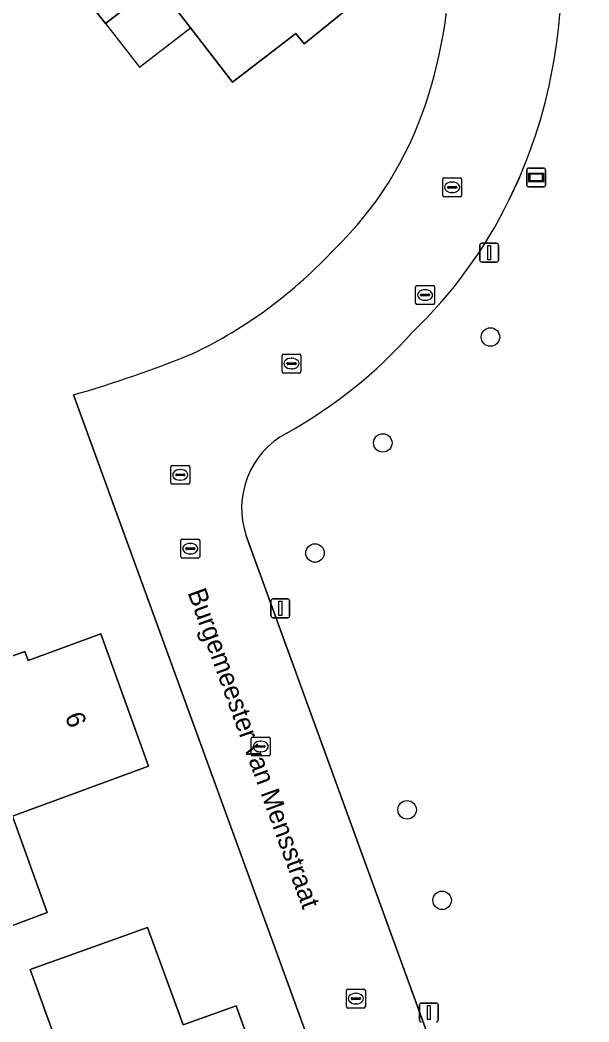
# Model space of a CAD drawing. Extents: x 159499 to 160349, y 382524 to 383273.
# Drawn here: x 159775.7 to 159805.9, y 382853 to 382906.1 of the extents above; entities that cross this region are included whole.
import ezdxf

# ---------------------------------------------------------------- set-up
doc = ezdxf.new("R2010")
doc.units = 0
for name, color, linetype in [('IMGEO_Boom', 7, 'Continuous'), ('IMGEO_Erf', 7, 'Continuous'), ('IMGEO_Groenvoorziening', 7, 'Continuous'), ('IMGEO_Informatiebord', 7, 'Continuous'), ('IMGEO_Kolk', 7, 'Continuous'), ('IMGEO_Lichtmast', 7, 'Continuous'), ('IMGEO_Openbare_ruimte_label', 7, 'Continuous'), ('IMGEO_Pand', 7, 'Continuous'), ('IMGEO_Pand_nummerreeks', 7, 'Continuous'), ('IMGEO_Pand_overbouw', 7, 'Continuous'), ('IMGEO_Rijbaan_lokaal_open', 7, 'Continuous'), ('IMGEO_Rioolput', 7, 'Continuous')]:
    doc.layers.add(name, color=color, linetype=linetype)

msp = doc.modelspace()

# ---------------------------------------------------------------- linework, layer by layer
at = {"layer": 'IMGEO_Boom'}
for centre in [(159800.667, 382889.32), (159794.962, 382883.71), (159791.37, 382877.879), (159796.25, 382864.274), (159798.106, 382859.48)]:
    msp.add_circle(centre, 0.489, dxfattribs=at)
at = {"layer": 'IMGEO_Erf'}
msp.add_lwpolyline([(159797.571, 382912.547), (159772.924, 382944.336), (159765.561, 382953.83), (159760.969, 382951.204), (159750.017, 382945.267), (159739.773, 382940.307), (159729.278, 382935.832), (159728.417, 382938.099), (159719.333, 382934.542), (159720.458, 382931.079), (159730.546, 382899.75), (159741.202, 382899.547), (159744.626, 382889.831), (159753.21, 382866.555), (159754.229, 382863.79), (159753.482, 382863.418), (159757.881, 382849.879), (159758.599, 382850.174), (159770.661, 382815.939), (159788.308, 382822.433), (159800.223, 382826.817), (159778.58, 382886.258)], dxfattribs=at)
for points in [[(159780.26, 382905.936), (159777.868, 382909.009), (159784.784, 382914.376), (159786.645, 382912.012), (159788.06, 382913.101), (159791.354, 382915.635), (159795.905, 382909.71), (159792.571, 382907.124), (159792.921, 382906.556), (159790.798, 382904.856), (159790.348, 382905.404), (159786.989, 382902.813), (159784.766, 382905.702), (159782.968, 382908.036)], [(159780.023, 382873.596), (159782.547, 382866.591), (159775.336, 382863.944), (159777.169, 382858.827), (159771.481, 382856.693), (159769.61, 382861.8), (159769.254, 382861.771), (159768.009, 382865.276), (159766.087, 382864.568), (159764.729, 382865.078), (159763.977, 382867.195), (159764.632, 382868.52), (159766.556, 382869.235), (159766.874, 382869.353), (159766.164, 382871.264), (159768.897, 382872.28), (159769.609, 382870.363), (159775.995, 382872.653), (159776.167, 382872.186)], [(159787.196, 382853.887), (159789.832, 382846.551), (159780.443, 382843.243), (159777.762, 382850.507), (159778.141, 382850.641), (159776.283, 382855.821), (159782.488, 382858.042), (159784.384, 382852.878)]]:
    msp.add_lwpolyline(points, close=True, dxfattribs=at)
for centre, radius, start, end in [((159773.358, 382909.643), 25.17, 341.5576, 1.103), ((159779.308, 382907.576), 18.872, 313.9788, 341.7975), ((159774.202, 382910.777), 24.763, 295.606, 317.3385), ((159760.634, 382948.361), 64.644, 286.11789, 292.05166)]:
    msp.add_arc(centre, radius, start, end, dxfattribs=at)
at = {"layer": 'IMGEO_Groenvoorziening'}
for points in [[(159802.201, 382897.773), (159801.659, 382896.603)], [(159787.725, 382878.782), (159799.163, 382847.358), (159800.276, 382844.273)]]:
    msp.add_lwpolyline(points, dxfattribs=at)
for centre, radius, start, end in [((159750.82, 382912.013), 53.823, 352.4298, 359.881), ((159777.819, 382908.349), 26.577, 336.551, 352.5919), ((159779.385, 382907.464), 24.781, 313.7396, 334.0056), ((159777.508, 382906.485), 25.453, 299.0521, 318.3201), ((159792.011, 382880.245), 4.529, 118.2399, 198.851)]:
    msp.add_arc(centre, radius, start, end, dxfattribs=at)
at = {"layer": 'IMGEO_Informatiebord'}
for p, q in [((159802.691, 382898.272), (159803.481, 382898.272)), ((159803.481, 382898.272), (159802.691, 382898.272)), ((159802.591, 382897.372), (159802.591, 382898.172)), ((159802.591, 382898.172), (159802.591, 382897.372)), ((159803.581, 382898.172), (159803.581, 382897.372)), ((159803.581, 382897.372), (159803.581, 382898.172)), ((159803.481, 382897.272), (159802.691, 382897.272)), ((159802.691, 382897.272), (159803.481, 382897.272))]:
    msp.add_line(p, q, dxfattribs=at)
for points in [[(159802.692, 382898.004), (159803.48, 382898.004), (159803.48, 382897.54), (159802.692, 382897.54), (159802.692, 382898.004)], [(159802.757, 382897.939), (159802.757, 382897.605), (159803.415, 382897.605), (159803.415, 382897.939), (159802.757, 382897.939)]]:
    msp.add_lwpolyline(points, dxfattribs=at)
for centre, start, end in [((159802.691, 382898.172), 90, 180), ((159802.691, 382898.172), 90, 180), ((159803.481, 382898.172), 0, 90), ((159803.481, 382898.172), 360, 90), ((159802.691, 382897.372), 180, 270), ((159802.691, 382897.372), 180, 270), ((159803.481, 382897.372), 270, 0), ((159803.481, 382897.372), 270, 0)]:
    msp.add_arc(centre, 0.1, start, end, dxfattribs=at)
at = {"layer": 'IMGEO_Kolk'}
for p, q in [((159798.213, 382897.751), (159799.065, 382897.751)), ((159798.138, 382896.825), (159798.138, 382897.677)), ((159798.397, 382897.245), (159798.397, 382897.257)), ((159798.835, 382897.208), (159798.437, 382897.208)), ((159798.44, 382897.294), (159798.838, 382897.294)), ((159798.626, 382897.531), (159798.651, 382897.531)), ((159798.881, 382897.257), (159798.881, 382897.245)), ((159799.139, 382897.677), (159799.139, 382896.825)), ((159799.065, 382896.751), (159798.213, 382896.751)), ((159798.649, 382896.971), (159798.624, 382896.971)), ((159789.625, 382887.488), (159789.625, 382888.34)), ((159789.7, 382888.414), (159790.552, 382888.414)), ((159790.113, 382888.194), (159790.138, 382888.194)), ((159790.626, 382888.34), (159790.626, 382887.488)), ((159789.884, 382887.908), (159789.884, 382887.92)), ((159790.322, 382887.871), (159789.924, 382887.871)), ((159789.927, 382887.957), (159790.325, 382887.957)), ((159790.136, 382887.634), (159790.111, 382887.634)), ((159790.368, 382887.92), (159790.368, 382887.908)), ((159790.552, 382887.414), (159789.7, 382887.414)), ((159784.336, 382878.611), (159785.188, 382878.611)), ((159784.261, 382877.685), (159784.261, 382878.537)), ((159784.52, 382878.105), (159784.52, 382878.117)), ((159784.958, 382878.068), (159784.56, 382878.068)), ((159784.563, 382878.154), (159784.961, 382878.154)), ((159784.749, 382878.391), (159784.774, 382878.391)), ((159785.004, 382878.117), (159785.004, 382878.105)), ((159785.262, 382878.537), (159785.262, 382877.685)), ((159785.188, 382877.611), (159784.336, 382877.611)), ((159784.772, 382877.831), (159784.747, 382877.831)), ((159787.99, 382867.202), (159787.99, 382868.054)), ((159788.065, 382868.128), (159788.917, 382868.128)), ((159788.991, 382868.054), (159788.991, 382867.202)), ((159788.249, 382867.622), (159788.249, 382867.634)), ((159788.687, 382867.585), (159788.289, 382867.585)), ((159788.292, 382867.671), (159788.69, 382867.671)), ((159788.478, 382867.908), (159788.503, 382867.908)), ((159788.733, 382867.634), (159788.733, 382867.622)), ((159788.917, 382867.128), (159788.065, 382867.128)), ((159788.501, 382867.348), (159788.476, 382867.348)), ((159793.11, 382854.774), (159793.962, 382854.774)), ((159793.035, 382853.848), (159793.035, 382854.7)), ((159793.294, 382854.268), (159793.294, 382854.28)), ((159793.732, 382854.231), (159793.334, 382854.231)), ((159793.337, 382854.317), (159793.735, 382854.317)), ((159793.523, 382854.554), (159793.548, 382854.554)), ((159793.778, 382854.28), (159793.778, 382854.268)), ((159794.036, 382854.7), (159794.036, 382853.848)), ((159793.962, 382853.774), (159793.11, 382853.774)), ((159793.546, 382853.994), (159793.521, 382853.994))]:
    msp.add_line(p, q, dxfattribs=at)
for points in [[(159798.213, 382897.751), (159799.065, 382897.751)], [(159798.138, 382896.825), (159798.138, 382897.677)], [(159799.139, 382897.677), (159799.139, 382896.825)], [(159799.065, 382896.751), (159798.213, 382896.751)], [(159789.625, 382887.488), (159789.625, 382888.34)], [(159789.7, 382888.414), (159790.552, 382888.414)], [(159790.626, 382888.34), (159790.626, 382887.488)], [(159790.552, 382887.414), (159789.7, 382887.414)], [(159784.336, 382878.611), (159785.188, 382878.611)], [(159784.261, 382877.685), (159784.261, 382878.537)], [(159785.262, 382878.537), (159785.262, 382877.685)], [(159785.188, 382877.611), (159784.336, 382877.611)], [(159787.99, 382867.202), (159787.99, 382868.054)], [(159788.065, 382868.128), (159788.917, 382868.128)], [(159788.991, 382868.054), (159788.991, 382867.202)], [(159788.917, 382867.128), (159788.065, 382867.128)], [(159793.11, 382854.774), (159793.962, 382854.774)], [(159793.035, 382853.848), (159793.035, 382854.7)], [(159794.036, 382854.7), (159794.036, 382853.848)], [(159793.962, 382853.774), (159793.11, 382853.774)]]:
    msp.add_lwpolyline(points, dxfattribs=at)
for centre, radius, start, end in [((159798.215, 382897.675), 0.0765, 91.552, 178.448), ((159798.215, 382897.675), 0.0765, 91.552, 178.448), ((159799.063, 382897.675), 0.0765, 1.552, 88.448), ((159799.063, 382897.675), 0.0765, 1.552, 88.448), ((159798.437, 382897.254), 0.0403, 85.8775, 175.7526), ((159798.434, 382897.244), 0.0366, 178.938, 274.7102), ((159798.838, 382897.251), 0.043, 264.8664, 352.4533), ((159798.842, 382897.256), 0.0386, 1.7309, 96.639), ((159798.215, 382896.827), 0.0765, 181.552, 268.448), ((159798.215, 382896.827), 0.0765, 181.552, 268.448), ((159799.063, 382896.827), 0.0765, 271.552, 358.448), ((159799.063, 382896.827), 0.0765, 271.552, 358.448), ((159789.702, 382888.338), 0.0765, 91.552, 178.448), ((159789.702, 382888.338), 0.0765, 91.552, 178.448), ((159790.55, 382888.338), 0.0765, 1.552, 88.448), ((159790.55, 382888.338), 0.0765, 1.552, 88.448), ((159789.924, 382887.917), 0.0403, 85.8775, 175.7526), ((159789.921, 382887.907), 0.0366, 178.938, 274.7102), ((159790.325, 382887.914), 0.043, 264.8664, 352.4533), ((159790.329, 382887.919), 0.0386, 1.7309, 96.639), ((159789.702, 382887.49), 0.0765, 181.552, 268.448), ((159789.702, 382887.49), 0.0765, 181.552, 268.448), ((159790.55, 382887.49), 0.0765, 271.552, 358.448), ((159790.55, 382887.49), 0.0765, 271.552, 358.448), ((159784.338, 382878.535), 0.0765, 91.552, 178.448), ((159784.338, 382878.535), 0.0765, 91.552, 178.448), ((159785.186, 382878.535), 0.0765, 1.552, 88.448), ((159785.186, 382878.535), 0.0765, 1.552, 88.448), ((159784.56, 382878.114), 0.0403, 85.8775, 175.7526), ((159784.557, 382878.104), 0.0366, 178.938, 274.7102), ((159784.961, 382878.111), 0.043, 264.8664, 352.4533), ((159784.965, 382878.116), 0.0386, 1.7309, 96.639), ((159784.338, 382877.687), 0.0765, 181.552, 268.448), ((159784.338, 382877.687), 0.0765, 181.552, 268.448), ((159785.186, 382877.687), 0.0765, 271.552, 358.448), ((159785.186, 382877.687), 0.0765, 271.552, 358.448), ((159788.067, 382868.052), 0.0765, 91.552, 178.448), ((159788.067, 382868.052), 0.0765, 91.552, 178.448), ((159788.915, 382868.052), 0.0765, 1.552, 88.448), ((159788.915, 382868.052), 0.0765, 1.552, 88.448), ((159788.289, 382867.631), 0.0403, 85.8775, 175.7526), ((159788.286, 382867.621), 0.0366, 178.938, 274.7102), ((159788.69, 382867.628), 0.043, 264.8664, 352.4533), ((159788.694, 382867.633), 0.0386, 1.7309, 96.639), ((159788.067, 382867.204), 0.0765, 181.552, 268.448), ((159788.067, 382867.204), 0.0765, 181.552, 268.448), ((159788.915, 382867.204), 0.0765, 271.552, 358.448), ((159788.915, 382867.204), 0.0765, 271.552, 358.448), ((159793.112, 382854.698), 0.0765, 91.552, 178.448), ((159793.112, 382854.698), 0.0765, 91.552, 178.448), ((159793.96, 382854.698), 0.0765, 1.552, 88.448), ((159793.96, 382854.698), 0.0765, 1.552, 88.448), ((159793.334, 382854.277), 0.0403, 85.8775, 175.7526), ((159793.331, 382854.267), 0.0366, 178.938, 274.7102), ((159793.735, 382854.274), 0.043, 264.8664, 352.4533), ((159793.739, 382854.279), 0.0386, 1.7309, 96.639), ((159793.112, 382853.85), 0.0765, 181.552, 268.448), ((159793.112, 382853.85), 0.0765, 181.552, 268.448), ((159793.96, 382853.85), 0.0765, 271.552, 358.448), ((159793.96, 382853.85), 0.0765, 271.552, 358.448)]:
    msp.add_arc(centre, radius, start, end, dxfattribs=at)
for centre, major_axis, ratio, start_param, end_param in [((159798.625, 382897.251), (-0.387, 0.002), 0.722429, 4.712389, 7.853982), ((159798.65, 382897.251), (-0.39, 0.002), 0.717154, 1.570796, 4.712389), ((159790.112, 382887.914), (-0.387, 0.002), 0.722429, 4.712389, 7.853982), ((159790.137, 382887.914), (-0.39, 0.002), 0.717154, 1.570796, 4.712389), ((159784.748, 382878.111), (-0.387, 0.002), 0.722429, 4.712389, 7.853982), ((159784.773, 382878.111), (-0.39, 0.002), 0.717154, 1.570796, 4.712389), ((159788.477, 382867.628), (-0.387, 0.002), 0.722429, 4.712389, 7.853982), ((159788.502, 382867.628), (-0.39, 0.002), 0.717154, 1.570796, 4.712389), ((159793.522, 382854.274), (-0.387, 0.002), 0.722429, 4.712389, 7.853982), ((159793.547, 382854.274), (-0.39, 0.002), 0.717154, 1.570796, 4.712389)]:
    msp.add_ellipse(centre, major_axis=major_axis, ratio=ratio, start_param=start_param, end_param=end_param, dxfattribs=at)
at = {"layer": 'IMGEO_Lichtmast'}
for p, q in [((159800.103, 382893.388), (159800.103, 382894.188)), ((159800.103, 382894.188), (159800.103, 382893.388)), ((159800.203, 382894.288), (159800.993, 382894.288)), ((159800.993, 382894.288), (159800.203, 382894.288)), ((159801.093, 382894.188), (159801.093, 382893.388)), ((159801.093, 382893.388), (159801.093, 382894.188)), ((159800.993, 382893.288), (159800.203, 382893.288)), ((159800.203, 382893.288), (159800.993, 382893.288)), ((159789.134, 382875.449), (159789.924, 382875.449)), ((159789.924, 382875.449), (159789.134, 382875.449)), ((159789.034, 382874.549), (159789.034, 382875.349)), ((159789.034, 382875.349), (159789.034, 382874.549)), ((159790.024, 382875.349), (159790.024, 382874.549)), ((159790.024, 382874.549), (159790.024, 382875.349)), ((159789.924, 382874.449), (159789.134, 382874.449)), ((159789.134, 382874.449), (159789.924, 382874.449)), ((159796.905, 382853.136), (159796.905, 382853.936)), ((159796.905, 382853.936), (159796.905, 382853.136)), ((159797.005, 382854.036), (159797.795, 382854.036)), ((159797.795, 382854.036), (159797.005, 382854.036)), ((159797.895, 382853.936), (159797.895, 382853.136)), ((159797.895, 382853.136), (159797.895, 382853.936))]:
    msp.add_line(p, q, dxfattribs=at)
for points in [[(159800.523, 382894.163), (159800.673, 382894.163), (159800.673, 382893.413), (159800.523, 382893.413), (159800.523, 382894.163)], [(159789.454, 382875.324), (159789.604, 382875.324), (159789.604, 382874.574), (159789.454, 382874.574), (159789.454, 382875.324)], [(159797.325, 382853.911), (159797.475, 382853.911), (159797.475, 382853.161), (159797.325, 382853.161), (159797.325, 382853.911)]]:
    msp.add_lwpolyline(points, dxfattribs=at)
for centre, start, end in [((159800.203, 382894.188), 90, 180), ((159800.203, 382894.188), 90, 180), ((159800.993, 382894.188), 0, 90), ((159800.993, 382894.188), 360, 90), ((159800.203, 382893.388), 180, 270), ((159800.203, 382893.388), 180, 270), ((159800.993, 382893.388), 270, 0), ((159800.993, 382893.388), 270, 0), ((159789.134, 382875.349), 90, 180), ((159789.134, 382875.349), 90, 180), ((159789.924, 382875.349), 0, 90), ((159789.924, 382875.349), 360, 90), ((159789.134, 382874.549), 180, 270), ((159789.134, 382874.549), 180, 270), ((159789.924, 382874.549), 270, 0), ((159789.924, 382874.549), 270, 0), ((159797.005, 382853.936), 90, 180), ((159797.005, 382853.936), 90, 180), ((159797.795, 382853.936), 0, 90), ((159797.795, 382853.936), 360, 90), ((159797.005, 382853.136), 180, 270), ((159797.005, 382853.136), 180, 270), ((159797.795, 382853.136), 270, 0), ((159797.795, 382853.136), 270, 0)]:
    msp.add_arc(centre, 0.1, start, end, dxfattribs=at)
at = {"layer": 'IMGEO_Pand'}
for points in [[(159795.905, 382909.71), (159791.354, 382915.635), (159788.06, 382913.101), (159786.645, 382912.012), (159784.784, 382914.376), (159777.868, 382909.009), (159780.26, 382905.936), (159782.968, 382908.036), (159784.766, 382905.702), (159786.989, 382902.813), (159790.348, 382905.404), (159790.798, 382904.856), (159792.921, 382906.556), (159792.571, 382907.124)], [(159780.023, 382873.596), (159776.167, 382872.186), (159775.995, 382872.653), (159769.609, 382870.363), (159766.874, 382869.353), (159766.556, 382869.235), (159764.632, 382868.52), (159763.977, 382867.195), (159764.729, 382865.078), (159766.087, 382864.568), (159768.009, 382865.276), (159769.254, 382861.771), (159769.61, 382861.8), (159771.481, 382856.693), (159777.169, 382858.827), (159775.336, 382863.944), (159782.547, 382866.591)], [(159780.443, 382843.243), (159789.832, 382846.551), (159787.196, 382853.887), (159784.384, 382852.878), (159782.488, 382858.042), (159776.283, 382855.821), (159778.141, 382850.641), (159777.762, 382850.507)]]:
    msp.add_lwpolyline(points, close=True, dxfattribs=at)
at = {"layer": 'IMGEO_Pand_overbouw'}
msp.add_lwpolyline([(159780.26, 382905.936), (159782.065, 382903.608), (159784.766, 382905.702), (159782.968, 382908.036)], close=True, dxfattribs=at)
at = {"layer": 'IMGEO_Rijbaan_lokaal_open'}
for points in [[(159801.659, 382896.603), (159802.201, 382897.773)], [(159778.58, 382886.258), (159800.223, 382826.817), (159800.752, 382827.014), (159802.621, 382827.709), (159805.885, 382828.924)], [(159800.276, 382844.273), (159799.163, 382847.358), (159787.725, 382878.782)]]:
    msp.add_lwpolyline(points, dxfattribs=at)
for centre, radius, start, end in [((159750.82, 382912.013), 53.823, 352.4298, 359.881), ((159773.358, 382909.643), 25.17, 341.5576, 1.103), ((159777.819, 382908.349), 26.577, 336.551, 352.5919), ((159779.308, 382907.576), 18.872, 313.9788, 341.7975), ((159779.385, 382907.464), 24.781, 313.7396, 334.0056), ((159774.202, 382910.777), 24.763, 295.606, 317.3385), ((159777.508, 382906.485), 25.453, 299.0521, 318.3201), ((159760.634, 382948.361), 64.644, 286.11789, 292.05166), ((159792.011, 382880.245), 4.529, 118.2399, 198.851)]:
    msp.add_arc(centre, radius, start, end, dxfattribs=at)
at = {"layer": 'IMGEO_Rioolput'}
for p, q in [((159796.699, 382891.12), (159796.699, 382891.972)), ((159796.774, 382892.046), (159797.626, 382892.046)), ((159797.7, 382891.972), (159797.7, 382891.12)), ((159796.958, 382891.54), (159796.958, 382891.552)), ((159797.396, 382891.503), (159796.998, 382891.503)), ((159797.001, 382891.589), (159797.399, 382891.589)), ((159797.187, 382891.826), (159797.212, 382891.826)), ((159797.442, 382891.552), (159797.442, 382891.54)), ((159797.626, 382891.046), (159796.774, 382891.046)), ((159797.21, 382891.266), (159797.185, 382891.266)), ((159783.729, 382881.594), (159783.729, 382882.446)), ((159783.804, 382882.52), (159784.656, 382882.52)), ((159784.73, 382882.446), (159784.73, 382881.594)), ((159783.988, 382882.014), (159783.988, 382882.026)), ((159784.426, 382881.977), (159784.028, 382881.977)), ((159784.031, 382882.063), (159784.429, 382882.063)), ((159784.217, 382882.3), (159784.242, 382882.3)), ((159784.472, 382882.026), (159784.472, 382882.014)), ((159784.656, 382881.52), (159783.804, 382881.52)), ((159784.24, 382881.74), (159784.215, 382881.74))]:
    msp.add_line(p, q, dxfattribs=at)
for points in [[(159796.699, 382891.12), (159796.699, 382891.972)], [(159796.774, 382892.046), (159797.626, 382892.046)], [(159797.7, 382891.972), (159797.7, 382891.12)], [(159797.626, 382891.046), (159796.774, 382891.046)], [(159783.729, 382881.594), (159783.729, 382882.446)], [(159783.804, 382882.52), (159784.656, 382882.52)], [(159784.73, 382882.446), (159784.73, 382881.594)], [(159784.656, 382881.52), (159783.804, 382881.52)]]:
    msp.add_lwpolyline(points, dxfattribs=at)
for centre, radius, start, end in [((159796.776, 382891.97), 0.0765, 91.552, 178.448), ((159796.776, 382891.97), 0.0765, 91.552, 178.448), ((159797.624, 382891.97), 0.0765, 1.552, 88.448), ((159797.624, 382891.97), 0.0765, 1.552, 88.448), ((159796.998, 382891.549), 0.0403, 85.8775, 175.7526), ((159796.995, 382891.539), 0.0366, 178.938, 274.7102), ((159797.399, 382891.546), 0.043, 264.8664, 352.4533), ((159797.403, 382891.551), 0.0386, 1.7309, 96.639), ((159796.776, 382891.122), 0.0765, 181.552, 268.448), ((159796.776, 382891.122), 0.0765, 181.552, 268.448), ((159797.624, 382891.122), 0.0765, 271.552, 358.448), ((159797.624, 382891.122), 0.0765, 271.552, 358.448), ((159783.806, 382882.444), 0.0765, 91.552, 178.448), ((159783.806, 382882.444), 0.0765, 91.552, 178.448), ((159784.654, 382882.444), 0.0765, 1.552, 88.448), ((159784.654, 382882.444), 0.0765, 1.552, 88.448), ((159784.028, 382882.023), 0.0403, 85.8775, 175.7526), ((159784.025, 382882.013), 0.0366, 178.938, 274.7102), ((159784.429, 382882.02), 0.043, 264.8664, 352.4533), ((159784.433, 382882.025), 0.0386, 1.7309, 96.639), ((159783.806, 382881.596), 0.0765, 181.552, 268.448), ((159783.806, 382881.596), 0.0765, 181.552, 268.448), ((159784.654, 382881.596), 0.0765, 271.552, 358.448), ((159784.654, 382881.596), 0.0765, 271.552, 358.448)]:
    msp.add_arc(centre, radius, start, end, dxfattribs=at)
for centre, major_axis, ratio, start_param, end_param in [((159797.186, 382891.546), (-0.387, 0.002), 0.722429, 4.712389, 7.853982), ((159797.211, 382891.546), (-0.39, 0.002), 0.717154, 1.570796, 4.712389), ((159784.216, 382882.02), (-0.387, 0.002), 0.722429, 4.712389, 7.853982), ((159784.241, 382882.02), (-0.39, 0.002), 0.717154, 1.570796, 4.712389)]:
    msp.add_ellipse(centre, major_axis=major_axis, ratio=ratio, start_param=start_param, end_param=end_param, dxfattribs=at)

# ---------------------------------------------------------------- texts
at = {"layer": 'IMGEO_Openbare_ruimte_label'}
msp.add_text('Burgemeester van Mensstraat', height=1, rotation=289.9929, dxfattribs=at).set_placement((159784.607, 382875.79))
at = {"layer": 'IMGEO_Pand_nummerreeks'}
msp.add_text('6', height=1, rotation=289.8127, dxfattribs=at).set_placement((159778.106, 382869.24))

doc.saveas('drawing.dxf')
